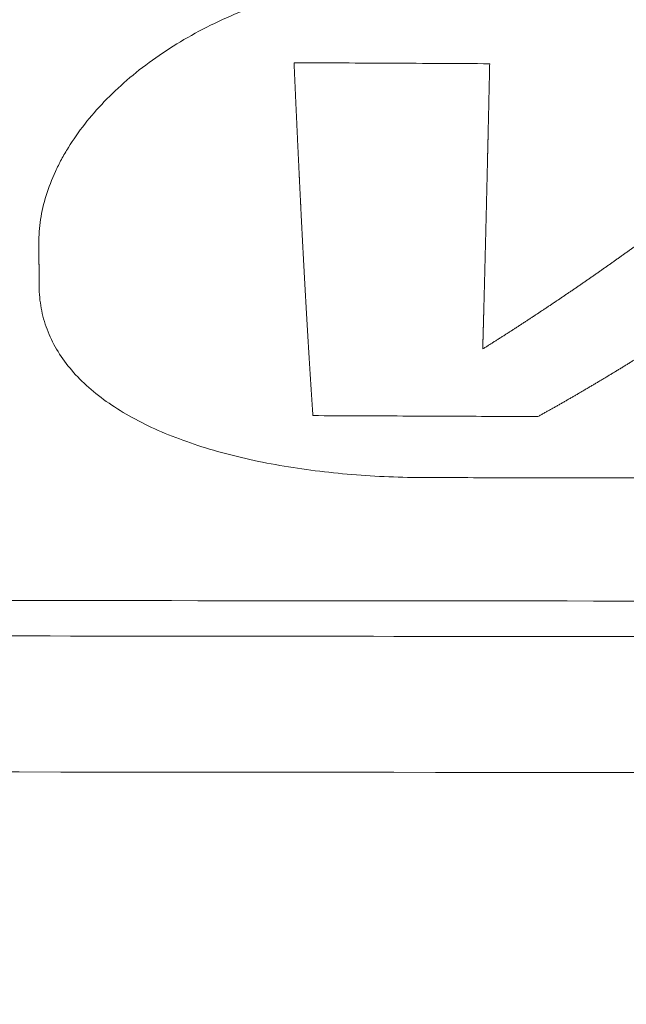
# Model space of a CAD drawing. Header units: millimetres. Extents: x 0 to 594, y 0 to 420.
# Tile 193 of 420: x 273.78 to 277.87, y 269.55 to 276.19. Entities that reach past the tile are written whole.
import ezdxf

# ---------------------------------------------------------------- set-up
doc = ezdxf.new("R2010")
doc.units = ezdxf.units.MM
doc.layers.add('1', color=7, linetype='Continuous', true_color=0xffffff)
doc.styles.add('Arial Unicode MS', font='txt')
doc.dimstyles.get("Standard").update_dxf_attribs({"dimtxt": 0.18, "dimasz": 0.18, "dimexe": 0.18, "dimexo": 0.0625, "dimgap": 0.09, "dimtad": 0, "dimtih": 1, "dimtoh": 1, "dimdec": 4, "dimzin": 0, "dimdsep": 46, "dimtxsty": 'Standard', "dimcen": 0.09, "dimadec": 0, "dimazin": 0, "dimtfac": 1, "dimtdec": 4, "dimtofl": 0, "dimtmove": 0, "dimatfit": 3, "dimfxl": 0, "dimtolj": 1, "dimtzin": 0, "dimarcsym": 0})

# ---------------------------------------------------------------- blocks, each defined once
blk = doc.blocks.new('_U8')
at = {"layer": '1', "color": 18, "lineweight": 13}
for p, q in [((305.8469, 341.6323), (287.0636, 341.6323)), ((289.0636, 341.6323), (289.0636, 254.0957)), ((305.8469, 301.3923), (287.0636, 301.3923)), ((289.0636, 254.0957), (284.0636, 254.0957))]:
    blk.add_line(p, q, dxfattribs=at)
at = {"layer": '1', "color": 18}
for points in [[(289.0636, 341.6323), (290.0014, 338.1323), (288.1258, 338.1323)], [(289.0636, 301.3923), (288.1258, 304.8923), (290.0014, 304.8923)]]:
    blk.add_solid(points, dxfattribs=at)
at = {"layer": '1', "color": 18, "linetype": 'Continuous', "lineweight": 13, "char_height": 3.5, "attachment_point": 7, "line_spacing_factor": 1.047437, "style": 'Arial Unicode MS'}
for s, insert in [('\\fArial Unicode MS|b0|i0;\\W1.0000;0.8', (259.842, 251.4599)), ('\\fArial Unicode MS|b0|i0;\\W1.0000;CTRS', (269.7891, 251.4599)), ('\\fArial Unicode MS|b0|i0;\\W1.0000;AFT LIFT POINTS', (259.842, 244.3979))]:
    blk.add_mtext(s, dxfattribs=dict(at, insert=insert))

msp = doc.modelspace()

# ---------------------------------------------------------------- linework, layer by layer
at = {"layer": '1', "color": 155, "linetype": 'Continuous', "lineweight": 13}
for points, knots in [([(124.8176, 280.5335), (125.5409, 280.2488), (127.3073, 279.5759), (130.0723, 278.6167), (133.0284, 277.6695), (135.7788, 276.8634), (138.3028, 276.1847), (140.5975, 275.6186), (142.6609, 275.1508), (144.505, 274.766), (146.8815, 274.3083), (149.898, 273.7996), (153.6627, 273.2859), (157.9494, 272.8351), (162.7365, 272.4819), (167.9977, 272.2401), (173.2657, 272.0935), (179.9757, 271.9506), (188.1344, 271.7912), (197.7452, 271.642), (207.3637, 271.5165), (216.986, 271.4136), (229.3904, 271.3035), (244.5767, 271.2003), (262.5436, 271.1307), (276.1024, 271.1115), (285.2534, 271.1123), (289.9724, 271.1152), (294.5796, 271.1199), (298.9844, 271.1256), (302.2711, 271.1307), (304.5941, 271.1346), (306.1126, 271.1372), (307.8346, 271.1403), (309.7618, 271.1438), (311.8942, 271.1479), (314.2318, 271.1526), (316.8, 271.1579), (319.6024, 271.164), (322.6428, 271.171), (325.4979, 271.1782), (328.1268, 271.1848), (329.9242, 271.1906), (331.2226, 271.193), (331.9936, 271.1986), (332.5865, 271.1906), (332.9219, 271.2031), (332.9974, 271.2063)], [0, 0, 0, 0, 0.011301, 0.027478, 0.04249, 0.056339, 0.069024, 0.080349, 0.090551, 0.09963, 0.107586, 0.125527, 0.1438, 0.162396, 0.187643, 0.212894, 0.238126, 0.263341, 0.30921, 0.355096, 0.400986, 0.446877, 0.492766, 0.578427, 0.664088, 0.74975, 0.772365, 0.794979, 0.817248, 0.838264, 0.857982, 0.864259, 0.871491, 0.879701, 0.88889, 0.899057, 0.910202, 0.922326, 0.935791, 0.950287, 0.965814, 0.976628, 0.98789, 0.991523, 0.995199, 0.998919, 1, 1, 1, 1]), ([(332.9868, 272.1114), (332.8961, 272.1111), (332.7601, 272.1107), (332.5786, 272.1102), (331.761, 272.1079), (330.262, 272.1036), (322.9943, 272.0839), (310.6392, 272.0577), (296.1038, 272.035), (284.4754, 272.0272), (275.7541, 272.0303), (267.0328, 272.0437), (258.3115, 272.0677), (249.59, 272.1022), (240.8686, 272.1483), (232.1472, 272.2068), (223.4263, 272.2771), (214.7061, 272.3592), (205.9879, 272.4565), (197.2728, 272.5723), (190.0146, 272.6863), (184.2122, 272.7915), (180.5877, 272.8635), (177.6896, 272.924), (174.7926, 272.987), (171.1734, 273.0725), (166.8348, 273.2182), (162.5029, 273.439), (158.1812, 273.7621), (153.8754, 274.2126), (150.3064, 274.714), (147.4662, 275.194), (144.6373, 275.7268), (141.1244, 276.4935), (136.9511, 277.5685), (133.5121, 278.5877), (130.7865, 279.4752), (129.1149, 280.0523), (128.1254, 280.4083), (127.8099, 280.5233)], [0, 0, 0, 0, 0.001316, 0.001976, 0.002636, 0.013193, 0.023751, 0.108212, 0.192672, 0.234902, 0.277133, 0.319363, 0.361593, 0.403823, 0.446054, 0.488284, 0.530514, 0.572745, 0.614975, 0.657205, 0.699435, 0.720551, 0.741666, 0.752223, 0.762781, 0.783896, 0.805011, 0.826126, 0.847241, 0.868356, 0.889472, 0.900029, 0.910587, 0.931702, 0.952817, 0.973932, 0.98449, 0.995047, 1, 1, 1, 1]), ([(276.4969, 276.4793), (276.4126, 276.4795), (276.2439, 276.4734), (276.0769, 276.4546), (275.9114, 276.4296), (275.8295, 276.414), (275.668, 276.3768), (275.5885, 276.3553), (275.4325, 276.3065), (275.3561, 276.2792), (275.2072, 276.2196), (275.1346, 276.1871), (274.9236, 276.0827), (274.7919, 276.0037), (274.6116, 275.8737), (274.5544, 275.8285), (274.4462, 275.735), (274.3953, 275.6867), (274.3002, 275.5877), (274.2561, 275.5369), (274.1751, 275.4336), (274.1383, 275.381), (274.0888, 275.3012), (274.0733, 275.2744), (274.0443, 275.2207), (274.0308, 275.1937), (273.9933, 275.1125), (273.9724, 275.0582), (273.939, 274.9497), (273.9265, 274.8956), (273.91, 274.788), (273.9061, 274.7346), (273.9064, 274.6819)], [0, 0, 0, 0, 0.0625, 0.125, 0.125, 0.1875, 0.1875, 0.25, 0.25, 0.3125, 0.3125, 0.375, 0.375, 0.5, 0.5, 0.5625, 0.5625, 0.625, 0.625, 0.6875, 0.6875, 0.75, 0.75, 0.78125, 0.78125, 0.8125, 0.8125, 0.875, 0.875, 0.9375, 0.9375, 1, 1, 1, 1]), ([(276.9462, 275.893), (276.8363, 275.8936), (276.6164, 275.8948), (276.2867, 275.8965), (275.9569, 275.8983), (275.737, 275.8995), (275.6271, 275.9001)], [0, 0, 0, 0, 0.25, 0.5, 0.75, 1, 1, 1, 1]), ([(275.6271, 275.9001), (275.6272, 275.8971), (275.6275, 275.8911), (275.6279, 275.8821), (275.6283, 275.8731), (275.6287, 275.8641), (275.6291, 275.8551), (275.6295, 275.8461), (275.6298, 275.8372), (275.6302, 275.8282), (275.6306, 275.8193), (275.631, 275.8104), (275.6314, 275.8015), (275.6318, 275.7925), (275.6322, 275.7836), (275.6326, 275.7747), (275.633, 275.7659), (275.6334, 275.757), (275.6338, 275.7481), (275.6342, 275.7393), (275.6346, 275.7304), (275.635, 275.7216), (275.6354, 275.7127), (275.6358, 275.7039), (275.6362, 275.6951), (275.6366, 275.6863), (275.637, 275.6775), (275.6374, 275.6687), (275.6377, 275.6599), (275.6381, 275.6511), (275.6385, 275.6424), (275.6389, 275.6336), (275.6393, 275.6249), (275.6397, 275.6161), (275.6401, 275.6074), (275.6405, 275.5987), (275.6409, 275.59), (275.6413, 275.5813), (275.6417, 275.5726), (275.6421, 275.5639), (275.6425, 275.5552), (275.6429, 275.5466), (275.6433, 275.5379), (275.6437, 275.5293), (275.6441, 275.5207), (275.6445, 275.512), (275.6449, 275.5034), (275.6453, 275.4948), (275.6457, 275.4862), (275.6461, 275.4776), (275.6465, 275.469), (275.6468, 275.4605), (275.6472, 275.4519), (275.6476, 275.4433), (275.648, 275.4348), (275.6484, 275.4263), (275.6488, 275.4177), (275.6492, 275.4092), (275.6496, 275.4007), (275.65, 275.3922), (275.6504, 275.3837), (275.6508, 275.3752), (275.6512, 275.3668), (275.6516, 275.3583), (275.652, 275.3499), (275.6524, 275.3414), (275.6528, 275.333), (275.6532, 275.3245), (275.6536, 275.3161), (275.654, 275.3077), (275.6544, 275.2993), (275.6548, 275.2909), (275.6552, 275.2825), (275.6556, 275.2741), (275.656, 275.2658), (275.6564, 275.2574), (275.6568, 275.2491), (275.6572, 275.2407), (275.6576, 275.2324), (275.658, 275.2241), (275.6584, 275.2157), (275.6588, 275.2074), (275.6592, 275.1991), (275.6595, 275.1909), (275.6599, 275.1826), (275.6603, 275.1743), (275.6607, 275.166), (275.6611, 275.1578), (275.6615, 275.1496), (275.6619, 275.1413), (275.6623, 275.1331), (275.6627, 275.1249), (275.6631, 275.1167), (275.6635, 275.1085), (275.6639, 275.1003), (275.6643, 275.0922), (275.6647, 275.084), (275.6651, 275.0759), (275.6655, 275.0677), (275.6659, 275.0596), (275.6663, 275.0515), (275.6667, 275.0434), (275.6671, 275.0353), (275.6675, 275.0272), (275.6679, 275.0191), (275.6683, 275.011), (275.6687, 275.003), (275.6691, 274.9949), (275.6695, 274.9869), (275.6699, 274.9788), (275.6703, 274.9708), (275.6707, 274.9628), (275.6711, 274.9548), (275.6715, 274.9468), (275.6719, 274.9388), (275.6723, 274.9309), (275.6727, 274.9229), (275.6731, 274.9149), (275.6735, 274.907), (275.6739, 274.8991), (275.6744, 274.8889), (275.675, 274.8765), (275.6758, 274.8618), (275.6765, 274.8472), (275.6772, 274.8327), (275.678, 274.8181), (275.6787, 274.8036), (275.6795, 274.7892), (275.6802, 274.7747), (275.6809, 274.7603), (275.6817, 274.7459), (275.6824, 274.7316), (275.6832, 274.7173), (275.6839, 274.703), (275.6847, 274.6888), (275.6854, 274.6746), (275.6861, 274.6604), (275.6869, 274.6463), (275.6876, 274.6322), (275.6884, 274.6181), (275.6891, 274.6041), (275.6899, 274.5901), (275.6906, 274.5761), (275.6913, 274.5622), (275.6921, 274.5483), (275.6928, 274.5344), (275.6936, 274.5206), (275.6943, 274.5068), (275.6951, 274.4931), (275.6958, 274.4793), (275.6965, 274.4657), (275.6973, 274.452), (275.698, 274.4384), (275.6988, 274.4248), (275.6995, 274.4113), (275.7003, 274.3978), (275.701, 274.3843), (275.7017, 274.3708), (275.7025, 274.3574), (275.7032, 274.3441), (275.704, 274.3307), (275.7047, 274.3174), (275.7055, 274.3042), (275.7062, 274.2909), (275.707, 274.2777), (275.7077, 274.2646), (275.7085, 274.2515), (275.7092, 274.2384), (275.7099, 274.2253), (275.7107, 274.2123), (275.7114, 274.1993), (275.7122, 274.1864), (275.7129, 274.1735), (275.7137, 274.1606), (275.7144, 274.1478), (275.7152, 274.135), (275.7159, 274.1222), (275.7167, 274.1095), (275.7174, 274.0968), (275.7182, 274.0841), (275.7189, 274.0715), (275.7197, 274.0589), (275.7204, 274.0464), (275.7212, 274.0338), (275.7219, 274.0214), (275.7226, 274.0089), (275.7234, 273.9965), (275.7241, 273.9842), (275.7249, 273.9718), (275.7256, 273.9595), (275.7264, 273.9473), (275.7271, 273.9351), (275.7279, 273.9229), (275.7286, 273.9107), (275.7294, 273.8986), (275.7301, 273.8866), (275.7309, 273.8745), (275.7316, 273.8625), (275.7324, 273.8506), (275.7331, 273.8386), (275.7339, 273.8267), (275.7346, 273.8149), (275.7354, 273.8031), (275.7361, 273.7913), (275.7369, 273.7796), (275.7376, 273.7679), (275.7384, 273.7562), (275.7391, 273.7446), (275.7399, 273.733), (275.7406, 273.7214), (275.7414, 273.7099), (275.7421, 273.6984), (275.7429, 273.687), (275.7436, 273.6756), (275.7444, 273.6642), (275.7451, 273.6529), (275.7459, 273.6416), (275.7466, 273.6304), (275.7474, 273.6192), (275.7481, 273.608), (275.7489, 273.5968), (275.7497, 273.5857), (275.7504, 273.5747), (275.7512, 273.5637), (275.7519, 273.5527), (275.7527, 273.5417), (275.7534, 273.5308), (275.7539, 273.5236), (275.7542, 273.52)], [0, 0, 0, 0, 0.003151, 0.006303, 0.009454, 0.012605, 0.015757, 0.018908, 0.02206, 0.025211, 0.028363, 0.031514, 0.034666, 0.037817, 0.040969, 0.04412, 0.047272, 0.050423, 0.053575, 0.056726, 0.059878, 0.063029, 0.066181, 0.069332, 0.072484, 0.075635, 0.078786, 0.081938, 0.085089, 0.08824, 0.091391, 0.094543, 0.097694, 0.100845, 0.103996, 0.107147, 0.110297, 0.113448, 0.116599, 0.119749, 0.1229, 0.12605, 0.129201, 0.132351, 0.135501, 0.138651, 0.141802, 0.144952, 0.148102, 0.151252, 0.154402, 0.157552, 0.160702, 0.163852, 0.167002, 0.170152, 0.173303, 0.176453, 0.179603, 0.182754, 0.185904, 0.189055, 0.192206, 0.195356, 0.198507, 0.201659, 0.20481, 0.207961, 0.211113, 0.214265, 0.217417, 0.220569, 0.223721, 0.226874, 0.230027, 0.23318, 0.236333, 0.239487, 0.242641, 0.245795, 0.248949, 0.252104, 0.255259, 0.258414, 0.261568, 0.264722, 0.267876, 0.271029, 0.274182, 0.277335, 0.280488, 0.28364, 0.286792, 0.289944, 0.293096, 0.296248, 0.299399, 0.30255, 0.305701, 0.308852, 0.312002, 0.315153, 0.318303, 0.321453, 0.324603, 0.327753, 0.330903, 0.334053, 0.337203, 0.340353, 0.343502, 0.346652, 0.349802, 0.352952, 0.356101, 0.359251, 0.362401, 0.365551, 0.368701, 0.371851, 0.375001, 0.38084, 0.386679, 0.392519, 0.398359, 0.404199, 0.41004, 0.41588, 0.421721, 0.427562, 0.433404, 0.439245, 0.445087, 0.450928, 0.45677, 0.462612, 0.468454, 0.474296, 0.480138, 0.485979, 0.491821, 0.497663, 0.503505, 0.509347, 0.515189, 0.52103, 0.526872, 0.532713, 0.538555, 0.544396, 0.550238, 0.556079, 0.56192, 0.567762, 0.573603, 0.579444, 0.585285, 0.591126, 0.596967, 0.602808, 0.608649, 0.61449, 0.620331, 0.626172, 0.632013, 0.637854, 0.643695, 0.649536, 0.655377, 0.661218, 0.667059, 0.6729, 0.678741, 0.684581, 0.690422, 0.696263, 0.702104, 0.707945, 0.713786, 0.719627, 0.725467, 0.731308, 0.737149, 0.74299, 0.748831, 0.754672, 0.760513, 0.766354, 0.772195, 0.778036, 0.783877, 0.789718, 0.795559, 0.8014, 0.807242, 0.813083, 0.818924, 0.824765, 0.830606, 0.836447, 0.842288, 0.84813, 0.853971, 0.859812, 0.865653, 0.871494, 0.877335, 0.883177, 0.889018, 0.894859, 0.9007, 0.906541, 0.912383, 0.918224, 0.924065, 0.929906, 0.935747, 0.941589, 0.94743, 0.953271, 0.959112, 0.964953, 0.970794, 0.976636, 0.982477, 0.988318, 0.994159, 1, 1, 1, 1]), ([(276.8993, 273.9695), (276.8993, 273.9718), (276.8995, 273.9764), (276.8997, 273.9834), (276.8998, 273.9903), (276.9, 273.9973), (276.9002, 274.0042), (276.9004, 274.0112), (276.9006, 274.0182), (276.9008, 274.0252), (276.901, 274.0322), (276.9012, 274.0392), (276.9014, 274.0462), (276.9016, 274.0533), (276.9018, 274.0603), (276.902, 274.0674), (276.9022, 274.0745), (276.9024, 274.0816), (276.9026, 274.0887), (276.9028, 274.0958), (276.903, 274.1029), (276.9032, 274.11), (276.9034, 274.1172), (276.9035, 274.1243), (276.9037, 274.1315), (276.9039, 274.1387), (276.9041, 274.1459), (276.9043, 274.1531), (276.9045, 274.1603), (276.9047, 274.1675), (276.9049, 274.1748), (276.9051, 274.182), (276.9053, 274.1893), (276.9055, 274.1965), (276.9057, 274.2038), (276.9059, 274.2111), (276.9061, 274.2184), (276.9063, 274.2257), (276.9065, 274.2331), (276.9067, 274.2404), (276.9069, 274.2478), (276.9071, 274.2551), (276.9073, 274.2625), (276.9075, 274.2699), (276.9077, 274.2773), (276.9079, 274.2847), (276.908, 274.2921), (276.9082, 274.2995), (276.9084, 274.307), (276.9086, 274.3144), (276.9088, 274.3219), (276.909, 274.3294), (276.9092, 274.3368), (276.9094, 274.3443), (276.9096, 274.3518), (276.9098, 274.3594), (276.91, 274.3669), (276.9102, 274.3744), (276.9104, 274.382), (276.9106, 274.3895), (276.9108, 274.3971), (276.911, 274.4047), (276.9112, 274.4123), (276.9114, 274.4199), (276.9116, 274.4275), (276.9118, 274.4351), (276.912, 274.4428), (276.9122, 274.4504), (276.9124, 274.4581), (276.9126, 274.4658), (276.9128, 274.4734), (276.913, 274.4811), (276.9132, 274.4888), (276.9134, 274.4966), (276.9136, 274.5043), (276.9138, 274.512), (276.914, 274.5198), (276.9141, 274.5275), (276.9143, 274.5353), (276.9145, 274.5431), (276.9147, 274.5509), (276.9149, 274.5587), (276.9151, 274.5665), (276.9153, 274.5743), (276.9155, 274.5821), (276.9157, 274.59), (276.9159, 274.5978), (276.9161, 274.6057), (276.9163, 274.6136), (276.9165, 274.6215), (276.9167, 274.6294), (276.9169, 274.6373), (276.9171, 274.6452), (276.9173, 274.6531), (276.9175, 274.661), (276.9177, 274.669), (276.9179, 274.677), (276.9181, 274.6849), (276.9183, 274.6929), (276.9185, 274.7009), (276.9187, 274.7089), (276.9189, 274.7169), (276.9191, 274.7249), (276.9193, 274.733), (276.9195, 274.741), (276.9197, 274.7491), (276.9199, 274.7571), (276.9201, 274.7652), (276.9203, 274.7733), (276.9205, 274.7814), (276.9207, 274.7895), (276.9209, 274.7976), (276.9211, 274.8058), (276.9213, 274.8139), (276.9215, 274.822), (276.9217, 274.8302), (276.9219, 274.8384), (276.9221, 274.8466), (276.9223, 274.8547), (276.9225, 274.8629), (276.9227, 274.8712), (276.9229, 274.8794), (276.9231, 274.8876), (276.9233, 274.8959), (276.9235, 274.9041), (276.9237, 274.9124), (276.9239, 274.9206), (276.9241, 274.9289), (276.9243, 274.9372), (276.9245, 274.9455), (276.9247, 274.9538), (276.9249, 274.9622), (276.9251, 274.9705), (276.9253, 274.9788), (276.9255, 274.9872), (276.9257, 274.9956), (276.9259, 275.0039), (276.9261, 275.0123), (276.9263, 275.0207), (276.9265, 275.0291), (276.9267, 275.0376), (276.9269, 275.046), (276.9271, 275.0544), (276.9273, 275.0629), (276.9275, 275.0714), (276.9277, 275.0798), (276.9279, 275.0883), (276.9281, 275.0968), (276.9283, 275.1053), (276.9285, 275.1138), (276.9287, 275.1224), (276.9289, 275.1309), (276.9291, 275.1395), (276.9293, 275.148), (276.9295, 275.1566), (276.9297, 275.1652), (276.9299, 275.1738), (276.9301, 275.1824), (276.9303, 275.191), (276.9305, 275.1996), (276.9307, 275.2083), (276.9309, 275.2169), (276.9311, 275.2256), (276.9313, 275.2342), (276.9315, 275.2429), (276.9317, 275.2516), (276.9319, 275.2603), (276.9321, 275.269), (276.9323, 275.2777), (276.9325, 275.2865), (276.9327, 275.2952), (276.933, 275.3039), (276.9332, 275.3127), (276.9334, 275.3215), (276.9336, 275.3302), (276.9338, 275.339), (276.934, 275.3478), (276.9342, 275.3566), (276.9344, 275.3654), (276.9346, 275.3742), (276.9348, 275.3831), (276.935, 275.3919), (276.9352, 275.4008), (276.9354, 275.4096), (276.9356, 275.4185), (276.9358, 275.4274), (276.936, 275.4363), (276.9362, 275.4452), (276.9364, 275.4541), (276.9366, 275.463), (276.9368, 275.4719), (276.937, 275.4809), (276.9372, 275.4898), (276.9374, 275.4988), (276.9376, 275.5077), (276.9378, 275.5167), (276.938, 275.5257), (276.9382, 275.5347), (276.9384, 275.5437), (276.9386, 275.5527), (276.9388, 275.5617), (276.9391, 275.5708), (276.9393, 275.5798), (276.9395, 275.5889), (276.9397, 275.5979), (276.9399, 275.607), (276.9401, 275.6161), (276.9403, 275.6252), (276.9405, 275.6343), (276.9407, 275.6434), (276.9409, 275.6525), (276.9411, 275.6616), (276.9413, 275.6708), (276.9415, 275.6799), (276.9417, 275.6891), (276.9419, 275.6983), (276.9421, 275.7074), (276.9423, 275.7166), (276.9425, 275.7258), (276.9427, 275.735), (276.9429, 275.7443), (276.9431, 275.7535), (276.9433, 275.7627), (276.9436, 275.772), (276.9438, 275.7812), (276.944, 275.7905), (276.9442, 275.7997), (276.9444, 275.809), (276.9446, 275.8183), (276.9448, 275.8276), (276.945, 275.8369), (276.9452, 275.8463), (276.9454, 275.8556), (276.9456, 275.8649), (276.9458, 275.8743), (276.946, 275.8836), (276.9462, 275.8899), (276.9462, 275.893)], [0, 0, 0, 0, 0.004255, 0.008511, 0.012766, 0.017022, 0.021277, 0.025533, 0.029789, 0.034044, 0.0383, 0.042556, 0.046812, 0.051068, 0.055324, 0.05958, 0.063836, 0.068092, 0.072348, 0.076604, 0.08086, 0.085116, 0.089372, 0.093629, 0.097885, 0.102141, 0.106397, 0.110654, 0.11491, 0.119166, 0.123423, 0.127679, 0.131936, 0.136192, 0.140449, 0.144705, 0.148961, 0.153218, 0.157474, 0.161731, 0.165987, 0.170244, 0.1745, 0.178757, 0.183013, 0.18727, 0.191526, 0.195783, 0.200039, 0.204295, 0.208552, 0.212808, 0.217065, 0.221321, 0.225577, 0.229834, 0.23409, 0.238346, 0.242602, 0.246859, 0.251115, 0.255371, 0.259627, 0.263883, 0.268139, 0.272395, 0.276651, 0.280907, 0.285163, 0.289419, 0.293675, 0.29793, 0.302186, 0.306442, 0.310698, 0.314953, 0.319209, 0.323464, 0.32772, 0.331975, 0.33623, 0.340485, 0.344741, 0.348996, 0.353251, 0.357506, 0.361761, 0.366016, 0.37027, 0.374525, 0.37878, 0.383034, 0.387289, 0.391543, 0.395798, 0.400052, 0.404306, 0.40856, 0.412814, 0.417068, 0.421322, 0.425576, 0.429829, 0.434083, 0.438336, 0.44259, 0.446843, 0.451096, 0.455349, 0.459602, 0.463855, 0.468108, 0.47236, 0.476613, 0.480865, 0.485118, 0.48937, 0.493622, 0.497874, 0.502126, 0.506378, 0.510629, 0.514881, 0.519133, 0.523384, 0.527636, 0.531887, 0.536139, 0.54039, 0.544642, 0.548893, 0.553145, 0.557397, 0.561648, 0.5659, 0.570153, 0.574405, 0.578657, 0.58291, 0.587163, 0.591416, 0.595669, 0.599923, 0.604177, 0.608431, 0.612685, 0.61694, 0.621195, 0.625451, 0.629706, 0.633963, 0.638219, 0.642476, 0.646734, 0.650992, 0.65525, 0.659509, 0.663768, 0.668028, 0.672289, 0.676549, 0.68081, 0.685069, 0.689329, 0.693588, 0.697847, 0.702106, 0.706364, 0.710622, 0.71488, 0.719138, 0.723395, 0.727652, 0.731909, 0.736166, 0.740423, 0.74468, 0.748936, 0.753193, 0.757449, 0.761705, 0.765962, 0.770218, 0.774474, 0.77873, 0.782986, 0.787242, 0.791498, 0.795753, 0.800009, 0.804265, 0.80852, 0.812776, 0.817031, 0.821287, 0.825542, 0.829798, 0.834053, 0.838308, 0.842564, 0.846819, 0.851074, 0.855329, 0.859584, 0.863839, 0.868094, 0.872349, 0.876604, 0.880859, 0.885114, 0.889369, 0.893624, 0.897879, 0.902134, 0.906389, 0.910644, 0.914899, 0.919154, 0.923409, 0.927664, 0.931919, 0.936174, 0.940428, 0.944683, 0.948938, 0.953193, 0.957448, 0.961703, 0.965959, 0.970214, 0.974469, 0.978724, 0.982979, 0.987234, 0.991489, 0.995745, 1, 1, 1, 1]), ([(279.4776, 275.88), (279.4739, 275.877), (279.4667, 275.8708), (279.4559, 275.8617), (279.445, 275.8525), (279.4342, 275.8434), (279.4233, 275.8342), (279.4125, 275.8251), (279.4016, 275.8159), (279.3908, 275.8068), (279.3799, 275.7977), (279.3691, 275.7886), (279.3582, 275.7795), (279.3474, 275.7704), (279.3365, 275.7614), (279.3257, 275.7523), (279.3148, 275.7433), (279.304, 275.7342), (279.2931, 275.7252), (279.2823, 275.7161), (279.2715, 275.7071), (279.2606, 275.6981), (279.2498, 275.6891), (279.2389, 275.6801), (279.2281, 275.6711), (279.2172, 275.6622), (279.2064, 275.6532), (279.1955, 275.6442), (279.1847, 275.6353), (279.1738, 275.6264), (279.163, 275.6174), (279.1521, 275.6085), (279.1413, 275.5996), (279.1305, 275.5907), (279.1196, 275.5818), (279.1088, 275.573), (279.0979, 275.5641), (279.0871, 275.5552), (279.0762, 275.5464), (279.0654, 275.5375), (279.0545, 275.5287), (279.0437, 275.5199), (279.0329, 275.5111), (279.022, 275.5023), (279.0112, 275.4935), (279.0003, 275.4847), (278.9895, 275.4759), (278.9786, 275.4671), (278.9678, 275.4584), (278.957, 275.4496), (278.9461, 275.4409), (278.9353, 275.4322), (278.9244, 275.4234), (278.9136, 275.4147), (278.9027, 275.406), (278.8919, 275.3974), (278.8811, 275.3887), (278.8702, 275.38), (278.8594, 275.3713), (278.8485, 275.3627), (278.8377, 275.3541), (278.8268, 275.3454), (278.816, 275.3368), (278.8052, 275.3282), (278.7943, 275.3196), (278.7835, 275.311), (278.7726, 275.3024), (278.7618, 275.2938), (278.751, 275.2853), (278.7401, 275.2767), (278.7293, 275.2682), (278.7184, 275.2596), (278.7076, 275.2511), (278.6968, 275.2426), (278.6859, 275.2341), (278.6751, 275.2256), (278.6642, 275.2171), (278.6534, 275.2086), (278.6426, 275.2001), (278.6317, 275.1917), (278.6209, 275.1832), (278.61, 275.1748), (278.5992, 275.1663), (278.5884, 275.1579), (278.5775, 275.1495), (278.5667, 275.1411), (278.5559, 275.1327), (278.545, 275.1243), (278.5342, 275.1159), (278.5233, 275.1076), (278.5125, 275.0992), (278.5017, 275.0909), (278.4908, 275.0826), (278.48, 275.0742), (278.4692, 275.0659), (278.4583, 275.0576), (278.4475, 275.0493), (278.4367, 275.041), (278.4258, 275.0328), (278.415, 275.0245), (278.4041, 275.0162), (278.3933, 275.008), (278.3825, 274.9998), (278.3716, 274.9915), (278.3608, 274.9833), (278.35, 274.9751), (278.3391, 274.9669), (278.3283, 274.9587), (278.3175, 274.9506), (278.3066, 274.9424), (278.2958, 274.9342), (278.285, 274.9261), (278.2741, 274.918), (278.2633, 274.9098), (278.2525, 274.9017), (278.2416, 274.8936), (278.2308, 274.8855), (278.22, 274.8774), (278.2091, 274.8694), (278.1983, 274.8613), (278.1846, 274.8511), (278.1679, 274.8387), (278.1484, 274.8243), (278.1289, 274.8098), (278.1093, 274.7954), (278.0898, 274.7811), (278.0703, 274.7667), (278.0508, 274.7524), (278.0312, 274.7382), (278.0117, 274.7239), (277.9922, 274.7098), (277.9727, 274.6956), (277.9531, 274.6815), (277.9336, 274.6674), (277.9141, 274.6533), (277.8946, 274.6393), (277.875, 274.6253), (277.8555, 274.6113), (277.836, 274.5974), (277.8165, 274.5835), (277.7969, 274.5696), (277.7774, 274.5558), (277.7579, 274.542), (277.7384, 274.5282), (277.7189, 274.5145), (277.6993, 274.5008), (277.6798, 274.4871), (277.6603, 274.4735), (277.6408, 274.4599), (277.6213, 274.4464), (277.6017, 274.4329), (277.5822, 274.4194), (277.5627, 274.4059), (277.5432, 274.3925), (277.5237, 274.3791), (277.5042, 274.3658), (277.4846, 274.3525), (277.4651, 274.3392), (277.4456, 274.3259), (277.4261, 274.3127), (277.4066, 274.2996), (277.3871, 274.2864), (277.3676, 274.2733), (277.348, 274.2603), (277.3285, 274.2472), (277.309, 274.2342), (277.2895, 274.2213), (277.27, 274.2083), (277.2505, 274.1954), (277.231, 274.1826), (277.2114, 274.1698), (277.1919, 274.157), (277.1724, 274.1442), (277.1529, 274.1315), (277.1334, 274.1189), (277.1139, 274.1062), (277.0944, 274.0936), (277.0749, 274.081), (277.0554, 274.0685), (277.0358, 274.056), (277.0163, 274.0435), (276.9968, 274.0311), (276.9773, 274.0187), (276.9578, 274.0064), (276.9383, 273.9941), (276.9188, 273.9818), (276.9058, 273.9736), (276.8993, 273.9695)], [0, 0, 0, 0, 0.004202, 0.008403, 0.012605, 0.016807, 0.021009, 0.025211, 0.029412, 0.033614, 0.037816, 0.042018, 0.04622, 0.050422, 0.054624, 0.058826, 0.063028, 0.067229, 0.071431, 0.075633, 0.079835, 0.084037, 0.088239, 0.092441, 0.096643, 0.100845, 0.105047, 0.109249, 0.113451, 0.117653, 0.121855, 0.126056, 0.130258, 0.13446, 0.138662, 0.142864, 0.147065, 0.151267, 0.155469, 0.159671, 0.163872, 0.168074, 0.172276, 0.176477, 0.180679, 0.184881, 0.189082, 0.193284, 0.197485, 0.201686, 0.205888, 0.210089, 0.21429, 0.218492, 0.222693, 0.226894, 0.231095, 0.235296, 0.239497, 0.243698, 0.247899, 0.2521, 0.256301, 0.260502, 0.264703, 0.268903, 0.273104, 0.277305, 0.281506, 0.285707, 0.289908, 0.29411, 0.298311, 0.302513, 0.306715, 0.310917, 0.315119, 0.319322, 0.323524, 0.327727, 0.33193, 0.336132, 0.340335, 0.344537, 0.348739, 0.352941, 0.357143, 0.361344, 0.365546, 0.369748, 0.373949, 0.378151, 0.382352, 0.386554, 0.390756, 0.394957, 0.399159, 0.403361, 0.407562, 0.411764, 0.415966, 0.420167, 0.424369, 0.428571, 0.432772, 0.436974, 0.441176, 0.445378, 0.449579, 0.453781, 0.457983, 0.462184, 0.466386, 0.470588, 0.47479, 0.478991, 0.483193, 0.487395, 0.491596, 0.495798, 0.5, 0.507576, 0.515151, 0.522727, 0.530303, 0.537879, 0.545455, 0.55303, 0.560606, 0.568182, 0.575758, 0.583333, 0.590909, 0.598485, 0.606061, 0.613637, 0.621212, 0.628788, 0.636364, 0.64394, 0.651515, 0.659091, 0.666667, 0.674243, 0.681818, 0.689394, 0.69697, 0.704546, 0.712121, 0.719697, 0.727273, 0.734849, 0.742424, 0.75, 0.757576, 0.765152, 0.772727, 0.780303, 0.787879, 0.795455, 0.80303, 0.810606, 0.818182, 0.825758, 0.833333, 0.840909, 0.848485, 0.856061, 0.863636, 0.871212, 0.878788, 0.886364, 0.893939, 0.901515, 0.909091, 0.916667, 0.924242, 0.931818, 0.939394, 0.94697, 0.954545, 0.962121, 0.969697, 0.977273, 0.984848, 0.992424, 1, 1, 1, 1]), ([(277.2712, 273.5135), (277.2747, 273.5155), (277.2818, 273.5194), (277.2923, 273.5253), (277.3029, 273.5312), (277.3134, 273.5371), (277.324, 273.543), (277.3346, 273.5489), (277.3451, 273.5548), (277.3557, 273.5608), (277.3662, 273.5667), (277.3768, 273.5727), (277.3874, 273.5787), (277.3979, 273.5847), (277.4085, 273.5907), (277.419, 273.5967), (277.4296, 273.6027), (277.4402, 273.6087), (277.4507, 273.6148), (277.4613, 273.6208), (277.4718, 273.6269), (277.4824, 273.633), (277.493, 273.6391), (277.5035, 273.6452), (277.5141, 273.6513), (277.5246, 273.6574), (277.5352, 273.6635), (277.5457, 273.6697), (277.5563, 273.6758), (277.5669, 273.682), (277.5774, 273.6882), (277.588, 273.6944), (277.5986, 273.7006), (277.6091, 273.7068), (277.6197, 273.713), (277.6302, 273.7192), (277.6408, 273.7255), (277.6514, 273.7317), (277.6619, 273.738), (277.6725, 273.7443), (277.683, 273.7506), (277.6936, 273.7569), (277.7042, 273.7632), (277.7147, 273.7695), (277.7253, 273.7758), (277.7358, 273.7822), (277.7464, 273.7885), (277.757, 273.7949), (277.7675, 273.8013), (277.7781, 273.8076), (277.7886, 273.814), (277.7992, 273.8205), (277.8098, 273.8269), (277.8203, 273.8333), (277.8309, 273.8397), (277.8415, 273.8462), (277.852, 273.8527), (277.8626, 273.8591), (277.8731, 273.8656), (277.8837, 273.8721), (277.8943, 273.8786), (277.9048, 273.8851), (277.9154, 273.8917), (277.926, 273.8982), (277.9365, 273.9048), (277.9471, 273.9113), (277.9576, 273.9179), (277.9682, 273.9245), (277.9788, 273.9311), (277.9893, 273.9377), (277.9999, 273.9443), (278.0105, 273.9509), (278.021, 273.9575), (278.0316, 273.9642), (278.0421, 273.9709), (278.0527, 273.9775), (278.0633, 273.9842), (278.0738, 273.9909), (278.0844, 273.9976), (278.095, 274.0043), (278.1055, 274.011), (278.1161, 274.0178), (278.1266, 274.0245), (278.1372, 274.0313), (278.1478, 274.038), (278.1583, 274.0448), (278.1689, 274.0516), (278.1795, 274.0584), (278.19, 274.0652), (278.2006, 274.072), (278.2112, 274.0788), (278.2217, 274.0857), (278.2323, 274.0925), (278.2429, 274.0994), (278.2534, 274.1063), (278.264, 274.1131), (278.2745, 274.12), (278.2851, 274.1269), (278.2957, 274.1338), (278.3062, 274.1408), (278.3168, 274.1477), (278.3274, 274.1547), (278.3379, 274.1616), (278.3485, 274.1686), (278.3591, 274.1756), (278.3696, 274.1825), (278.3802, 274.1895), (278.3908, 274.1965), (278.4013, 274.2036), (278.4119, 274.2106), (278.4225, 274.2176), (278.433, 274.2247), (278.4436, 274.2317), (278.4542, 274.2388), (278.4647, 274.2459), (278.4753, 274.253), (278.4859, 274.2601), (278.4964, 274.2672), (278.507, 274.2743), (278.5176, 274.2815), (278.5281, 274.2886), (278.5387, 274.2958), (278.5493, 274.3029), (278.5598, 274.3101), (278.5704, 274.3173), (278.581, 274.3245), (278.5915, 274.3317), (278.6021, 274.3389), (278.6127, 274.3461), (278.6232, 274.3534), (278.6338, 274.3606), (278.6444, 274.3679), (278.6549, 274.3751), (278.6655, 274.3824), (278.6761, 274.3897), (278.6866, 274.397), (278.6972, 274.4043), (278.7078, 274.4116), (278.7183, 274.419), (278.7289, 274.4263), (278.7395, 274.4337), (278.75, 274.441), (278.7606, 274.4484), (278.7712, 274.4558), (278.7818, 274.4632), (278.7923, 274.4706), (278.8029, 274.478), (278.8135, 274.4854), (278.824, 274.4928), (278.8346, 274.5003), (278.8452, 274.5077), (278.8557, 274.5152), (278.8663, 274.5227), (278.8769, 274.5301), (278.8875, 274.5376), (278.898, 274.5451), (278.9086, 274.5527), (278.9192, 274.5602), (278.9297, 274.5677), (278.9403, 274.5753), (278.9509, 274.5828), (278.9614, 274.5904), (278.972, 274.5979), (278.9826, 274.6055), (278.9932, 274.6131), (279.0037, 274.6207), (279.0143, 274.6283), (279.0249, 274.636), (279.0354, 274.6436), (279.046, 274.6512), (279.0566, 274.6589), (279.0672, 274.6666), (279.0777, 274.6742), (279.0883, 274.6819), (279.0989, 274.6896), (279.1094, 274.6973), (279.12, 274.705), (279.1306, 274.7128), (279.1412, 274.7205), (279.1517, 274.7282), (279.1623, 274.736), (279.1729, 274.7437), (279.1834, 274.7515), (279.194, 274.7593), (279.2046, 274.7671), (279.2152, 274.7749), (279.2257, 274.7827), (279.2363, 274.7905), (279.2469, 274.7984), (279.2575, 274.8062), (279.268, 274.8141), (279.2786, 274.8219), (279.2892, 274.8298), (279.2998, 274.8377), (279.3103, 274.8456), (279.3209, 274.8535), (279.3315, 274.8614), (279.3421, 274.8693), (279.3526, 274.8772), (279.3632, 274.8852), (279.3738, 274.8931), (279.3843, 274.9011), (279.3949, 274.909), (279.4055, 274.917), (279.4161, 274.925), (279.4266, 274.933), (279.4372, 274.941), (279.4478, 274.949), (279.4584, 274.9571), (279.469, 274.9651), (279.4795, 274.9731), (279.4901, 274.9812), (279.5007, 274.9893), (279.5113, 274.9973), (279.5218, 275.0054), (279.5324, 275.0135), (279.543, 275.0216), (279.5536, 275.0297), (279.5641, 275.0379), (279.5747, 275.046), (279.5853, 275.0541), (279.5959, 275.0623), (279.6064, 275.0704), (279.617, 275.0786), (279.6276, 275.0868), (279.6382, 275.095), (279.6488, 275.1032), (279.6593, 275.1114), (279.6699, 275.1196), (279.6805, 275.1278), (279.6911, 275.1361), (279.7016, 275.1443), (279.7122, 275.1526), (279.7228, 275.1608), (279.7334, 275.1691), (279.744, 275.1774), (279.751, 275.1829), (279.7545, 275.1857)], [0, 0, 0, 0, 0.004255, 0.008511, 0.012766, 0.017021, 0.021277, 0.025532, 0.029787, 0.034043, 0.038298, 0.042553, 0.046809, 0.051064, 0.055319, 0.059575, 0.06383, 0.068085, 0.072341, 0.076596, 0.080851, 0.085107, 0.089362, 0.093617, 0.097873, 0.102128, 0.106384, 0.110639, 0.114894, 0.11915, 0.123405, 0.12766, 0.131916, 0.136171, 0.140426, 0.144682, 0.148937, 0.153193, 0.157448, 0.161703, 0.165959, 0.170214, 0.174469, 0.178725, 0.18298, 0.187235, 0.191491, 0.195746, 0.200002, 0.204257, 0.208512, 0.212768, 0.217023, 0.221278, 0.225534, 0.229789, 0.234045, 0.2383, 0.242555, 0.246811, 0.251066, 0.255321, 0.259577, 0.263832, 0.268087, 0.272343, 0.276598, 0.280854, 0.285109, 0.289364, 0.29362, 0.297875, 0.30213, 0.306386, 0.310641, 0.314896, 0.319152, 0.323407, 0.327663, 0.331918, 0.336173, 0.340429, 0.344684, 0.348939, 0.353195, 0.35745, 0.361705, 0.365961, 0.370216, 0.374471, 0.378727, 0.382982, 0.387238, 0.391493, 0.395748, 0.400004, 0.404259, 0.408514, 0.41277, 0.417025, 0.42128, 0.425536, 0.429791, 0.434046, 0.438302, 0.442557, 0.446812, 0.451068, 0.455323, 0.459578, 0.463834, 0.468089, 0.472344, 0.4766, 0.480855, 0.48511, 0.489366, 0.493621, 0.497876, 0.502132, 0.506387, 0.510642, 0.514897, 0.519153, 0.523408, 0.527663, 0.531919, 0.536174, 0.540429, 0.544685, 0.54894, 0.553195, 0.557451, 0.561706, 0.565961, 0.570216, 0.574472, 0.578727, 0.582982, 0.587238, 0.591493, 0.595748, 0.600004, 0.604259, 0.608514, 0.612769, 0.617025, 0.62128, 0.625535, 0.629791, 0.634046, 0.638301, 0.642556, 0.646812, 0.651067, 0.655322, 0.659578, 0.663833, 0.668088, 0.672343, 0.676599, 0.680854, 0.685109, 0.689365, 0.69362, 0.697875, 0.70213, 0.706386, 0.710641, 0.714896, 0.719151, 0.723407, 0.727662, 0.731917, 0.736173, 0.740428, 0.744683, 0.748938, 0.753194, 0.757449, 0.761704, 0.765959, 0.770215, 0.77447, 0.778725, 0.782981, 0.787236, 0.791491, 0.795746, 0.800002, 0.804257, 0.808512, 0.812767, 0.817023, 0.821278, 0.825533, 0.829788, 0.834044, 0.838299, 0.842554, 0.84681, 0.851065, 0.85532, 0.859575, 0.863831, 0.868086, 0.872341, 0.876596, 0.880852, 0.885107, 0.889362, 0.893618, 0.897873, 0.902128, 0.906383, 0.910639, 0.914894, 0.919149, 0.923405, 0.92766, 0.931915, 0.93617, 0.940426, 0.944681, 0.948936, 0.953192, 0.957447, 0.961702, 0.965958, 0.970213, 0.974468, 0.978723, 0.982979, 0.987234, 0.991489, 0.995745, 1, 1, 1, 1]), ([(273.9064, 274.6819), (273.9064, 274.6794), (273.9065, 274.6745), (273.9065, 274.6671), (273.9065, 274.6596), (273.9066, 274.6522), (273.9066, 274.6448), (273.9067, 274.6374), (273.9067, 274.6301), (273.9068, 274.6227), (273.9068, 274.6153), (273.9069, 274.608), (273.9069, 274.6006), (273.907, 274.5933), (273.907, 274.586), (273.9071, 274.5787), (273.9071, 274.5714), (273.9072, 274.5641), (273.9072, 274.5568), (273.9073, 274.5495), (273.9073, 274.5422), (273.9074, 274.535), (273.9074, 274.5277), (273.9075, 274.5205), (273.9075, 274.5133), (273.9076, 274.5061), (273.9076, 274.4988), (273.9077, 274.4916), (273.9077, 274.4845), (273.9078, 274.4773), (273.9078, 274.4701), (273.9079, 274.4629), (273.9079, 274.4558), (273.908, 274.4486), (273.908, 274.4415), (273.9081, 274.4344), (273.9081, 274.4273), (273.9082, 274.4202), (273.9082, 274.4131), (273.9083, 274.406), (273.9083, 274.3989), (273.9083, 274.3942), (273.9084, 274.3919)], [0, 0, 0, 0, 0.025, 0.05, 0.075, 0.1, 0.125, 0.15, 0.175, 0.2, 0.225, 0.25, 0.275, 0.3, 0.325, 0.35, 0.375, 0.4, 0.425, 0.45, 0.475, 0.5, 0.525, 0.55, 0.575, 0.6, 0.625, 0.65, 0.675, 0.7, 0.725, 0.75, 0.775, 0.8, 0.825, 0.85, 0.875, 0.9, 0.925, 0.95, 0.975, 1, 1, 1, 1]), ([(273.9084, 274.3919), (273.9087, 274.3419), (273.9133, 274.2926), (273.9311, 274.1959), (273.9443, 274.1485), (273.979, 274.0561), (274.0006, 274.0111), (274.0519, 273.924), (274.0816, 273.8818), (274.1487, 273.8005), (274.1862, 273.7613), (274.2684, 273.6862), (274.3131, 273.6503), (274.4094, 273.5817), (274.4608, 273.5491), (274.57, 273.4872), (274.6277, 273.458), (274.8095, 273.3756), (274.942, 273.3276), (275.1541, 273.266), (275.227, 273.2472), (275.3766, 273.2131), (275.4532, 273.1978), (275.6097, 273.1705), (275.6895, 273.1587), (275.8513, 273.1383), (275.9334, 273.1298), (276.0992, 273.1161), (276.1828, 273.111), (276.3509, 273.104), (276.4353, 273.1022), (276.5196, 273.102)], [0, 0, 0, 0, 0.0625, 0.0625, 0.125, 0.125, 0.1875, 0.1875, 0.25, 0.25, 0.3125, 0.3125, 0.375, 0.375, 0.4375, 0.4375, 0.5, 0.5, 0.625, 0.625, 0.6875, 0.6875, 0.75, 0.75, 0.8125, 0.8125, 0.875, 0.875, 0.9375, 0.9375, 1, 1, 1, 1]), ([(275.7542, 273.52), (275.8553, 273.5195), (276.0576, 273.5186), (276.361, 273.5174), (276.6644, 273.5161), (276.9678, 273.5148), (277.1701, 273.5139), (277.2712, 273.5135)], [0, 0, 0, 0, 0.2, 0.4, 0.6, 0.8, 1, 1, 1, 1]), ([(276.5196, 273.102), (276.6258, 273.1019), (276.838, 273.1015), (277.1564, 273.101), (277.4748, 273.1005), (277.7931, 273.1), (278.1115, 273.0995), (278.4299, 273.099), (278.7482, 273.0986), (279.0666, 273.0981), (279.385, 273.0977), (279.7034, 273.0972), (280.0217, 273.0968), (280.3401, 273.0964), (280.6585, 273.096), (280.9768, 273.0956), (281.2952, 273.0953), (281.6136, 273.0949), (281.932, 273.0946), (282.2503, 273.0942), (282.5687, 273.0939), (282.8871, 273.0936), (283.2054, 273.0933), (283.5238, 273.093), (283.8422, 273.0927), (284.1606, 273.0924), (284.4789, 273.0921), (284.7973, 273.0919), (285.1157, 273.0916), (285.434, 273.0914), (285.7524, 273.0912), (286.0708, 273.0909), (286.3892, 273.0907), (286.7075, 273.0905), (287.0259, 273.0903), (287.3443, 273.0901), (287.6627, 273.0899), (287.981, 273.0898), (288.2994, 273.0896), (288.6178, 273.0895), (288.9361, 273.0893), (289.2545, 273.0892), (289.5729, 273.089), (289.8913, 273.0889), (290.2096, 273.0888), (290.528, 273.0887), (290.8464, 273.0886), (291.1647, 273.0885), (291.4831, 273.0884), (291.8015, 273.0883), (292.1199, 273.0882), (292.4382, 273.0882), (292.7566, 273.0881), (293.075, 273.0881), (293.3934, 273.088), (293.7117, 273.088), (294.0301, 273.0879), (294.3485, 273.0879), (294.6668, 273.0879), (294.9852, 273.0878), (295.3036, 273.0878), (295.622, 273.0878), (295.9403, 273.0878), (296.2587, 273.0878), (296.5771, 273.0878), (296.8955, 273.0878), (297.2138, 273.0878), (297.5322, 273.0878), (297.8506, 273.0879), (298.1689, 273.0879), (298.4873, 273.0879), (298.8057, 273.088), (299.1241, 273.088), (299.4424, 273.088), (299.7608, 273.0881), (300.0792, 273.0881), (300.3976, 273.0882), (300.7159, 273.0883), (301.0343, 273.0883), (301.3527, 273.0884), (301.671, 273.0885), (301.9894, 273.0885), (302.3078, 273.0886), (302.6262, 273.0887), (302.9445, 273.0888), (303.2629, 273.0889), (303.7758, 273.089), (304.4833, 273.0892), (305.3854, 273.0895), (306.2875, 273.0899), (307.1895, 273.0902), (308.0916, 273.0906), (308.9936, 273.091), (309.8957, 273.0915), (310.7977, 273.0919), (311.6998, 273.0924), (312.6018, 273.093), (313.5039, 273.0935), (314.406, 273.0941), (315.308, 273.0947), (316.2101, 273.0953), (317.1121, 273.096), (318.0142, 273.0967), (318.9162, 273.0975), (319.5176, 273.098), (319.8183, 273.0983)], [0, 0, 0, 0, 0.007353, 0.014706, 0.022059, 0.029412, 0.036765, 0.044118, 0.051471, 0.058824, 0.066176, 0.073529, 0.080882, 0.088235, 0.095588, 0.102941, 0.110294, 0.117647, 0.125, 0.132353, 0.139706, 0.147059, 0.154412, 0.161765, 0.169118, 0.176471, 0.183823, 0.191176, 0.198529, 0.205882, 0.213235, 0.220588, 0.227941, 0.235294, 0.242647, 0.25, 0.257353, 0.264706, 0.272059, 0.279412, 0.286765, 0.294118, 0.301471, 0.308824, 0.316176, 0.323529, 0.330882, 0.338235, 0.345588, 0.352941, 0.360294, 0.367647, 0.375, 0.382353, 0.389706, 0.397059, 0.404412, 0.411765, 0.419118, 0.426471, 0.433824, 0.441176, 0.448529, 0.455882, 0.463235, 0.470588, 0.477941, 0.485294, 0.492647, 0.5, 0.507353, 0.514706, 0.522059, 0.529412, 0.536765, 0.544118, 0.551471, 0.558824, 0.566176, 0.573529, 0.580882, 0.588235, 0.595588, 0.602941, 0.610294, 0.617647, 0.625, 0.645833, 0.666667, 0.6875, 0.708333, 0.729167, 0.75, 0.770833, 0.791667, 0.8125, 0.833333, 0.854167, 0.875, 0.895833, 0.916667, 0.9375, 0.958333, 0.979167, 1, 1, 1, 1]), ([(241.8834, 272.3841), (243.7813, 272.373), (245.6792, 272.3627), (248.5261, 272.3487), (249.4751, 272.3442), (251.373, 272.3357), (252.3219, 272.3316), (255.1688, 272.3201), (257.0667, 272.3132), (260.8624, 272.3008), (262.7603, 272.2954), (266.5561, 272.2859), (268.454, 272.2818), (272.2497, 272.2753), (274.1476, 272.2728), (277.9433, 272.2693), (279.8412, 272.2684), (282.688, 272.268), (283.6369, 272.2681), (285.5348, 272.2684), (286.4837, 272.2688), (289.3306, 272.2702), (291.2284, 272.2716), (295.0242, 272.2753), (296.922, 272.2775), (300.7178, 272.2825), (302.6157, 272.2852), (306.4114, 272.2912), (308.3093, 272.2944), (312.105, 272.3011), (314.0029, 272.3047), (317.7986, 272.3124), (319.6965, 272.3165), (323.4922, 272.3252), (325.3901, 272.3299), (328.2369, 272.3374), (329.1858, 272.3399), (330.6092, 272.3439), (331.3209, 272.3459), (332.0326, 272.3479), (332.3884, 272.3489), (332.5071, 272.3493), (332.685, 272.3498), (332.7443, 272.35), (332.8629, 272.3503), (332.9222, 272.3505), (332.9815, 272.3507)], [0, 0, 0, 0, 0.0625, 0.0625, 0.09375, 0.09375, 0.125, 0.125, 0.1875, 0.1875, 0.25, 0.25, 0.3125, 0.3125, 0.375, 0.375, 0.4375, 0.4375, 0.46875, 0.46875, 0.5, 0.5, 0.5625, 0.5625, 0.625, 0.625, 0.6875, 0.6875, 0.75, 0.75, 0.8125, 0.8125, 0.875, 0.875, 0.9375, 0.9375, 0.96875, 0.96875, 0.984375, 0.992188, 0.992188, 0.996094, 0.996094, 0.998047, 0.998047, 1, 1, 1, 1])]:
    msp.add_open_spline(points, degree=3, knots=knots, dxfattribs=at)

# ---------------------------------------------------------------- dimensions: what is measured, and where the dimension line sits
at = {"layer": '1', "color": 18, "linetype": 'Continuous', "lineweight": 13}
dim = msp.add_linear_dim(base=(289.0636, 301.3923), p1=(305.8469, 341.6323), p2=(305.8469, 301.3923), angle=90, text=' <> \\fArial Unicode MS|b0|i0;\\C18;{\\H1.00x;\\fArial Unicode MS|b0|i0;CTRS\\fArial Unicode MS|b0|i0;}\\C18;\\P\\fArial Unicode MS|b0|i0;\\C18;{\\H1.00x;\\fArial Unicode MS|b0|i0;AFT LIFT POINTS\\fArial Unicode MS|b0|i0;}\\C18;', dimstyle='Standard', override={"dimtxt": 3.5, "dimasz": 3.5, "dimexe": 2, "dimexo": 0, "dimgap": 1.5, "dimtih": 1, "dimtoh": 1, "dimdec": 1, "dimlfac": 0.02, "dimdsep": 46, "dimlunit": 2, "dimtxsty": 'Arial Unicode MS', "dimsah": 1, "dimse1": 0, "dimse2": 0, "dimsd1": 0, "dimsd2": 0, "dimclrd": 18, "dimclre": 18, "dimclrt": 18, "dimtol": 0, "dimtm": -0.1, "dimtfac": 1, "dimtdec": 2, "dimtofl": 1, "dimtmove": 1, "dimlwd": 13, "dimlwe": 13}, dxfattribs=at)
dim.commit()
dim.dimension.update_dxf_attribs({"geometry": '_U8', "text_midpoint": (279.4955, 250.5874), "dimtype": 160})

doc.saveas('drawing.dxf')
